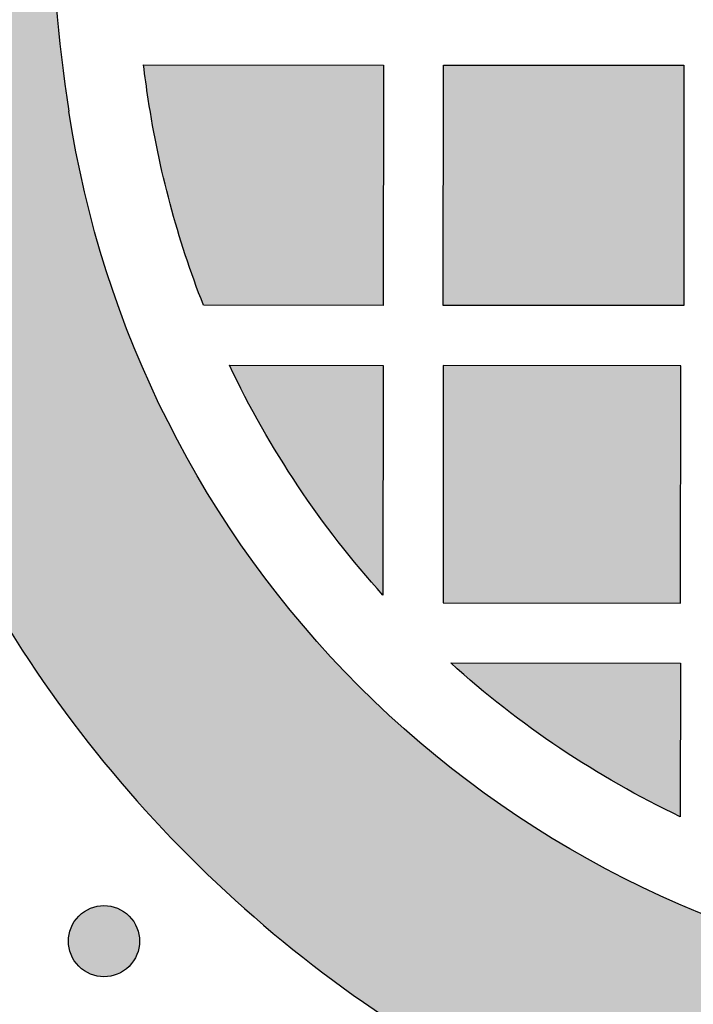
# Model space of a CAD drawing. Header units: millimetres. Extents: x -3873 to -97, y 912 to 4165.
# Tile 590 of 656: x -512 to -479, y 3750 to 3799. Entities that reach past the tile are written whole.
import ezdxf

# ---------------------------------------------------------------- set-up
doc = ezdxf.new("R2010")
doc.units = ezdxf.units.MM
doc.layers.add('pattern', color=7, linetype='Continuous', true_color=0x000000)

msp = doc.modelspace()

# ---------------------------------------------------------------- hatches: boundary and pattern name
at = {"layer": 'pattern'}
for points in [[(-415.75, 3746.365), (-409.983, 3761.385), (-424.214, 3755.831), (-426.723, 3754.899), (-429.271, 3754.045), (-431.853, 3753.272), (-434.466, 3752.582), (-437.106, 3751.977), (-439.769, 3751.457), (-442.45, 3751.025), (-445.145, 3750.681), (-447.85, 3750.426), (-450.561, 3750.26), (-453.273, 3750.183), (-455.981, 3750.195), (-458.682, 3750.295), (-461.371, 3750.483), (-464.043, 3750.758), (-466.696, 3751.118), (-467.69, 3751.279), (-468.683, 3751.46), (-469.676, 3751.662), (-470.667, 3751.883), (-471.656, 3752.124), (-472.642, 3752.386), (-473.624, 3752.667), (-474.603, 3752.969), (-475.576, 3753.29), (-476.545, 3753.631), (-477.508, 3753.992), (-478.464, 3754.373), (-479.413, 3754.773), (-480.355, 3755.191), (-481.288, 3755.629), (-482.213, 3756.086), (-483.128, 3756.561), (-484.034, 3757.054), (-484.929, 3757.565), (-485.813, 3758.093), (-486.686, 3758.639), (-487.546, 3759.201), (-488.395, 3759.78), (-489.23, 3760.374), (-490.052, 3760.985), (-490.861, 3761.61), (-491.655, 3762.25), (-492.435, 3762.904), (-493.2, 3763.571), (-493.95, 3764.252), (-494.684, 3764.946), (-495.402, 3765.651), (-496.107, 3766.371), (-496.799, 3767.106), (-497.479, 3767.857), (-498.145, 3768.623), (-498.798, 3769.404), (-499.436, 3770.2), (-500.06, 3771.009), (-500.669, 3771.833), (-501.262, 3772.669), (-501.839, 3773.519), (-502.4, 3774.38), (-502.944, 3775.254), (-503.471, 3776.139), (-503.98, 3777.035), (-504.472, 3777.941), (-504.945, 3778.858), (-505.4, 3779.783), (-505.836, 3780.717), (-506.253, 3781.66), (-506.652, 3782.609), (-507.03, 3783.566), (-507.39, 3784.53), (-507.729, 3785.499), (-508.049, 3786.473), (-508.349, 3787.452), (-508.628, 3788.435), (-508.888, 3789.422), (-509.128, 3790.411), (-509.347, 3791.402), (-509.547, 3792.395), (-509.726, 3793.389), (-509.886, 3794.383), (-510.241, 3797.036), (-510.511, 3799.709), (-510.694, 3802.399), (-510.79, 3805.1), (-510.798, 3807.808), (-510.716, 3810.52), (-510.545, 3813.23), (-510.285, 3815.935), (-509.936, 3818.63), (-509.5, 3821.31), (-508.976, 3823.972), (-508.366, 3826.611), (-507.671, 3829.222), (-506.894, 3831.803), (-506.035, 3834.349), (-505.098, 3836.857), (-499.52, 3851.079), (-514.55, 3845.338), (-515.217, 3843.811), (-515.858, 3842.27), (-516.473, 3840.714), (-517.062, 3839.145), (-517.625, 3837.562), (-518.16, 3835.966), (-518.667, 3834.359), (-519.146, 3832.741), (-519.597, 3831.112), (-520.019, 3829.474), (-520.412, 3827.827), (-520.776, 3826.171), (-521.11, 3824.509), (-521.415, 3822.839), (-521.69, 3821.165), (-521.935, 3819.485), (-522.149, 3817.801), (-522.334, 3816.113), (-522.488, 3814.424), (-522.611, 3812.732), (-522.705, 3811.04), (-522.768, 3809.348), (-522.8, 3807.656), (-522.803, 3805.966), (-522.775, 3804.279), (-522.717, 3802.594), (-522.63, 3800.914), (-522.513, 3799.238), (-522.366, 3797.568), (-522.19, 3795.904), (-521.986, 3794.247), (-521.752, 3792.598), (-521.556, 3791.372), (-521.334, 3790.147), (-521.088, 3788.923), (-520.818, 3787.7), (-520.522, 3786.481), (-520.202, 3785.265), (-519.857, 3784.053), (-519.487, 3782.846), (-519.093, 3781.644), (-518.675, 3780.45), (-518.232, 3779.262), (-517.765, 3778.082), (-517.274, 3776.911), (-516.759, 3775.749), (-516.221, 3774.597), (-515.66, 3773.456), (-515.077, 3772.326), (-514.471, 3771.209), (-513.843, 3770.104), (-513.193, 3769.013), (-512.522, 3767.936), (-511.831, 3766.873), (-511.119, 3765.826), (-510.388, 3764.795), (-509.638, 3763.78), (-508.868, 3762.782), (-508.081, 3761.801), (-507.277, 3760.838), (-506.455, 3759.893), (-505.617, 3758.967), (-504.764, 3758.061), (-503.895, 3757.173), (-503.009, 3756.303), (-502.104, 3755.448), (-501.18, 3754.609), (-500.237, 3753.786), (-499.275, 3752.979), (-498.296, 3752.19), (-497.299, 3751.42), (-496.285, 3750.667), (-495.255, 3749.934), (-494.209, 3749.221), (-493.148, 3748.527), (-492.072, 3747.855), (-490.982, 3747.203), (-489.878, 3746.573), (-488.762, 3745.965), (-487.633, 3745.38), (-486.493, 3744.817), (-485.342, 3744.277), (-484.181, 3743.76), (-483.011, 3743.268), (-481.832, 3742.798), (-480.645, 3742.353), (-479.451, 3741.933), (-478.25, 3741.537), (-477.044, 3741.165), (-475.832, 3740.818), (-474.617, 3740.495), (-473.398, 3740.198), (-472.176, 3739.925), (-470.952, 3739.677), (-469.727, 3739.453), (-468.501, 3739.255), (-466.853, 3739.018), (-465.196, 3738.811), (-463.533, 3738.632), (-461.863, 3738.483), (-460.188, 3738.363), (-458.507, 3738.272), (-456.823, 3738.212), (-455.135, 3738.181), (-453.446, 3738.18), (-451.754, 3738.21), (-450.061, 3738.27), (-448.369, 3738.36), (-446.677, 3738.481), (-444.987, 3738.632), (-443.3, 3738.814), (-441.615, 3739.025), (-439.935, 3739.267), (-438.26, 3739.539), (-436.59, 3739.841), (-434.927, 3740.172), (-433.271, 3740.533), (-431.623, 3740.924), (-429.984, 3741.343), (-428.354, 3741.791), (-426.735, 3742.267), (-425.127, 3742.772), (-423.531, 3743.304), (-421.947, 3743.863), (-420.376, 3744.45), (-418.819, 3745.062), (-417.277, 3745.701)], [(-505.93, 3794.978), (-506.169, 3796.692), (-494.198, 3796.681), (-494.208, 3784.682), (-503.175, 3784.689), (-503.645, 3785.936), (-504.079, 3787.198), (-504.479, 3788.471), (-504.842, 3789.756), (-505.169, 3791.051), (-505.46, 3792.354), (-505.714, 3793.664)], [(-491.198, 3796.678), (-479.198, 3796.668), (-479.208, 3784.668), (-491.208, 3784.679)], [(-494.221, 3770.215), (-494.793, 3770.861), (-495.354, 3771.517), (-495.903, 3772.185), (-496.441, 3772.863), (-496.966, 3773.551), (-497.479, 3774.249), (-497.98, 3774.956), (-498.467, 3775.672), (-498.942, 3776.398), (-499.403, 3777.131), (-499.85, 3777.873), (-500.284, 3778.622), (-500.704, 3779.379), (-501.109, 3780.142), (-501.5, 3780.912), (-501.877, 3781.688), (-494.211, 3781.681)], [(-479.368, 3769.815), (-479.358, 3781.668), (-491.211, 3781.679), (-491.221, 3769.825)], [(-490.837, 3766.825), (-479.37, 3766.815), (-479.377, 3759.149), (-480.152, 3759.527), (-480.922, 3759.92), (-481.684, 3760.326), (-482.44, 3760.747), (-483.189, 3761.182), (-483.93, 3761.631), (-484.662, 3762.093), (-485.387, 3762.569), (-486.102, 3763.058), (-486.809, 3763.559), (-487.506, 3764.074), (-488.193, 3764.6), (-488.87, 3765.139), (-489.536, 3765.69), (-490.192, 3766.252)], [(-506.886, 3754.188), (-506.859, 3754.16), (-506.832, 3754.13), (-506.805, 3754.101), (-506.779, 3754.07), (-506.753, 3754.038), (-506.728, 3754.006), (-506.703, 3753.972), (-506.679, 3753.938), (-506.656, 3753.903), (-506.633, 3753.868), (-506.611, 3753.831), (-506.59, 3753.794), (-506.569, 3753.756), (-506.55, 3753.717), (-506.531, 3753.678), (-506.513, 3753.638), (-506.496, 3753.597), (-506.48, 3753.556), (-506.465, 3753.514), (-506.451, 3753.471), (-506.438, 3753.428), (-506.426, 3753.385), (-506.415, 3753.341), (-506.405, 3753.297), (-506.396, 3753.252), (-506.389, 3753.207), (-506.382, 3753.162), (-506.377, 3753.116), (-506.373, 3753.071), (-506.37, 3753.025), (-506.368, 3752.979), (-506.368, 3752.933), (-506.368, 3752.887), (-506.37, 3752.841), (-506.373, 3752.795), (-506.377, 3752.75), (-506.383, 3752.704), (-506.389, 3752.659), (-506.397, 3752.614), (-506.406, 3752.57), (-506.416, 3752.525), (-506.427, 3752.481), (-506.439, 3752.438), (-506.452, 3752.395), (-506.466, 3752.353), (-506.481, 3752.311), (-506.497, 3752.269), (-506.514, 3752.229), (-506.532, 3752.189), (-506.551, 3752.149), (-506.571, 3752.11), (-506.591, 3752.072), (-506.613, 3752.035), (-506.635, 3751.999), (-506.657, 3751.963), (-506.681, 3751.928), (-506.705, 3751.894), (-506.73, 3751.861), (-506.755, 3751.828), (-506.781, 3751.797), (-506.807, 3751.766), (-506.834, 3751.736), (-506.861, 3751.707), (-506.888, 3751.679), (-506.916, 3751.652), (-506.946, 3751.625), (-506.975, 3751.598), (-507.006, 3751.572), (-507.038, 3751.546), (-507.07, 3751.521), (-507.104, 3751.496), (-507.138, 3751.472), (-507.173, 3751.449), (-507.208, 3751.426), (-507.245, 3751.404), (-507.282, 3751.383), (-507.32, 3751.362), (-507.359, 3751.343), (-507.398, 3751.324), (-507.438, 3751.306), (-507.479, 3751.289), (-507.52, 3751.273), (-507.562, 3751.258), (-507.605, 3751.244), (-507.648, 3751.231), (-507.691, 3751.219), (-507.735, 3751.208), (-507.78, 3751.198), (-507.824, 3751.189), (-507.869, 3751.182), (-507.914, 3751.175), (-507.96, 3751.17), (-508.005, 3751.166), (-508.051, 3751.163), (-508.097, 3751.161), (-508.143, 3751.161), (-508.189, 3751.161), (-508.235, 3751.163), (-508.281, 3751.166), (-508.326, 3751.17), (-508.372, 3751.176), (-508.417, 3751.182), (-508.462, 3751.19), (-508.506, 3751.199), (-508.551, 3751.209), (-508.595, 3751.22), (-508.638, 3751.232), (-508.681, 3751.245), (-508.723, 3751.259), (-508.765, 3751.274), (-508.807, 3751.29), (-508.847, 3751.307), (-508.887, 3751.325), (-508.927, 3751.344), (-508.966, 3751.364), (-509.004, 3751.384), (-509.041, 3751.406), (-509.077, 3751.428), (-509.113, 3751.45), (-509.148, 3751.474), (-509.182, 3751.498), (-509.215, 3751.523), (-509.248, 3751.548), (-509.279, 3751.574), (-509.31, 3751.6), (-509.34, 3751.627), (-509.369, 3751.654), (-509.397, 3751.681), (-509.424, 3751.71), (-509.451, 3751.739), (-509.478, 3751.769), (-509.504, 3751.799), (-509.53, 3751.831), (-509.555, 3751.863), (-509.58, 3751.897), (-509.604, 3751.931), (-509.627, 3751.966), (-509.65, 3752.001), (-509.672, 3752.038), (-509.693, 3752.075), (-509.714, 3752.113), (-509.733, 3752.152), (-509.752, 3752.191), (-509.77, 3752.231), (-509.787, 3752.272), (-509.803, 3752.314), (-509.818, 3752.355), (-509.832, 3752.398), (-509.845, 3752.441), (-509.857, 3752.484), (-509.868, 3752.528), (-509.878, 3752.573), (-509.887, 3752.617), (-509.894, 3752.662), (-509.901, 3752.707), (-509.906, 3752.753), (-509.91, 3752.799), (-509.913, 3752.844), (-509.915, 3752.89), (-509.915, 3752.936), (-509.915, 3752.982), (-509.913, 3753.028), (-509.91, 3753.074), (-509.906, 3753.119), (-509.9, 3753.165), (-509.894, 3753.21), (-509.886, 3753.255), (-509.877, 3753.3), (-509.867, 3753.344), (-509.856, 3753.388), (-509.844, 3753.431), (-509.831, 3753.474), (-509.817, 3753.517), (-509.802, 3753.558), (-509.786, 3753.6), (-509.769, 3753.64), (-509.751, 3753.681), (-509.732, 3753.72), (-509.712, 3753.759), (-509.692, 3753.797), (-509.67, 3753.834), (-509.648, 3753.87), (-509.626, 3753.906), (-509.602, 3753.941), (-509.578, 3753.975), (-509.553, 3754.008), (-509.528, 3754.041), (-509.502, 3754.072), (-509.476, 3754.103), (-509.449, 3754.133), (-509.422, 3754.162), (-509.395, 3754.19), (-509.366, 3754.217), (-509.337, 3754.245), (-509.308, 3754.271), (-509.277, 3754.297), (-509.245, 3754.323), (-509.213, 3754.348), (-509.179, 3754.373), (-509.145, 3754.397), (-509.11, 3754.42), (-509.075, 3754.443), (-509.038, 3754.465), (-509.001, 3754.486), (-508.963, 3754.507), (-508.924, 3754.526), (-508.885, 3754.545), (-508.845, 3754.563), (-508.804, 3754.58), (-508.762, 3754.596), (-508.721, 3754.611), (-508.678, 3754.625), (-508.635, 3754.638), (-508.592, 3754.65), (-508.548, 3754.661), (-508.503, 3754.671), (-508.459, 3754.68), (-508.414, 3754.687), (-508.369, 3754.694), (-508.323, 3754.699), (-508.277, 3754.703), (-508.232, 3754.706), (-508.186, 3754.708), (-508.14, 3754.708), (-508.094, 3754.708), (-508.048, 3754.706), (-508.002, 3754.703), (-507.957, 3754.699), (-507.911, 3754.693), (-507.866, 3754.687), (-507.821, 3754.679), (-507.776, 3754.67), (-507.732, 3754.66), (-507.688, 3754.649), (-507.645, 3754.637), (-507.602, 3754.624), (-507.559, 3754.61), (-507.518, 3754.595), (-507.476, 3754.579), (-507.436, 3754.562), (-507.395, 3754.544), (-507.356, 3754.525), (-507.317, 3754.505), (-507.279, 3754.485), (-507.242, 3754.463), (-507.206, 3754.441), (-507.17, 3754.419), (-507.135, 3754.395), (-507.101, 3754.371), (-507.068, 3754.346), (-507.035, 3754.321), (-507.004, 3754.295), (-506.973, 3754.269), (-506.943, 3754.242), (-506.914, 3754.215)]]:
    msp.add_hatch(color=256, dxfattribs=at).paths.add_polyline_path(points, flags=0)

# ---------------------------------------------------------------- linework, layer by layer
for points in [[(-506.169, 3796.692), (-494.198, 3796.681), (-494.208, 3784.682), (-503.175, 3784.689)], [(-501.877, 3781.688), (-494.211, 3781.681), (-494.221, 3770.215)], [(-490.837, 3766.825), (-479.37, 3766.815), (-479.377, 3759.149)]]:
    msp.add_lwpolyline(points, dxfattribs=at)
for points in [[(-491.198, 3796.678), (-479.198, 3796.668), (-479.208, 3784.668), (-491.208, 3784.679)], [(-479.368, 3769.815), (-479.358, 3781.668), (-491.211, 3781.679), (-491.221, 3769.825)]]:
    msp.add_lwpolyline(points, close=True, dxfattribs=at)
at = {"layer": 'pattern', "extrusion": (0, 0, -1)}
for centre, radius, start, end in [((428.154, 3806.677), 82.651, 351.44584, 21.41645), ((428.156, 3806.677), 78.65, 351.44582, 352.706), ((458.945, 3802.046), 47.514, 338.5748, 351.4458), ((458.945, 3802.046), 51.514, 315.0499, 351.4458), ((458.945, 3802.046), 47.514, 317.9394, 334.6305), ((458.945, 3802.046), 47.514, 295.4693, 312.1604), ((458.945, 3802.046), 51.514, 278.654, 315.0499), ((508.141, 3752.935), 1.774, 315.0499, 135.0499), ((508.141, 3752.935), 1.774, 135.0499, 315.0499)]:
    msp.add_arc(centre, radius, start, end, dxfattribs=at)
at = {"layer": 'pattern'}
for start, end in [(188.55416, 224.95007), (224.95007, 261.34598)]:
    msp.add_arc((-458.945, 3802.046), 63.514, start, end, dxfattribs=at)

doc.saveas('drawing.dxf')
